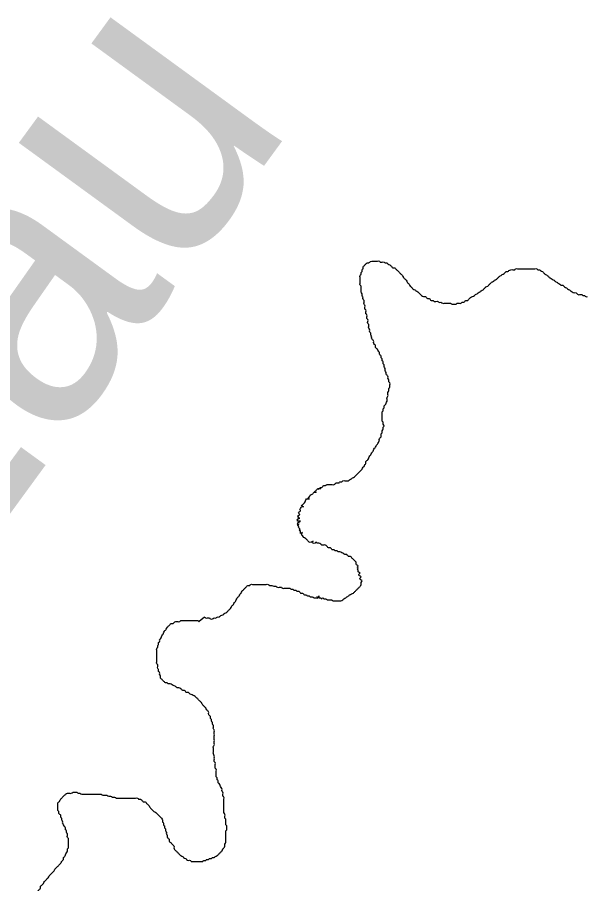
# Model space of a CAD drawing. Extents: x 813775 to 1157140, y 1757555 to 1979907.
# Drawn here: x 1053272 to 1055019, y 1811959 to 1814616 of the extents above; entities that cross this region are included whole.
import ezdxf

# ---------------------------------------------------------------- set-up
doc = ezdxf.new("R2010")
doc.units = 0
doc.layers.add('Level 35', color=7, linetype='Continuous')

msp = doc.modelspace()

# ---------------------------------------------------------------- linework, layer by layer
at = {"layer": 'Level 35'}
msp.add_lwpolyline([(1053845.5, 1812776.5), (1053828.8, 1812762.5)], dxfattribs=at)
for points in [[(1054333.9, 1813747.6), (1054330.9, 1813750.6), (1054330.9, 1813756.5), (1054328, 1813762.4), (1054328, 1813768.2), (1054325, 1813774.1), (1054325, 1813780), (1054325, 1813785.9), (1054325, 1813791.8), (1054322.1, 1813794.7), (1054322.1, 1813800.6), (1054322.1, 1813806.5), (1054322.1, 1813812.4), (1054322.1, 1813818.3), (1054322.1, 1813824.2), (1054325, 1813827.1), (1054325, 1813833), (1054328, 1813835.9), (1054328, 1813841.8), (1054330.9, 1813844.8), (1054330.9, 1813850.6), (1054333.9, 1813853.6), (1054336.8, 1813856.5), (1054339.7, 1813859.5), (1054342.7, 1813862.4), (1054348.6, 1813862.4), (1054351.5, 1813865.4), (1054357.4, 1813868.3), (1054363.3, 1813868.3), (1054369.2, 1813868.3), (1054375, 1813868.3), (1054380.9, 1813868.3), (1054383.9, 1813865.4), (1054389.8, 1813865.4), (1054395.6, 1813865.4), (1054398.6, 1813862.4), (1054404.5, 1813862.4), (1054407.4, 1813859.5), (1054413.3, 1813856.5), (1054416.2, 1813853.6), (1054419.2, 1813850.6), (1054422.1, 1813847.7), (1054428, 1813847.7), (1054430.9, 1813844.8), (1054433.9, 1813841.8), (1054436.8, 1813838.9), (1054439.8, 1813835.9), (1054442.7, 1813833), (1054445.7, 1813830), (1054448.6, 1813827.1), (1054451.5, 1813824.2), (1054454.5, 1813818.3), (1054457.4, 1813815.3), (1054460.4, 1813812.4), (1054463.3, 1813809.4), (1054466.2, 1813803.6), (1054469.2, 1813800.6), (1054472.1, 1813797.7), (1054475.1, 1813791.8), (1054478, 1813788.8), (1054481, 1813785.9), (1054483.9, 1813783), (1054489.8, 1813780), (1054492.7, 1813777.1), (1054498.6, 1813774.1), (1054501.5, 1813771.2), (1054504.5, 1813768.2), (1054507.4, 1813765.3), (1054510.4, 1813762.4), (1054516.3, 1813759.4), (1054522.1, 1813759.4), (1054525.1, 1813756.5), (1054528, 1813753.5), (1054533.9, 1813753.5), (1054536.8, 1813750.6), (1054539.8, 1813747.6), (1054545.7, 1813747.6), (1054548.6, 1813744.7), (1054554.5, 1813744.7), (1054560.4, 1813744.7), (1054563.3, 1813741.8), (1054569.2, 1813741.8), (1054575.1, 1813738.8), (1054581, 1813738.8), (1054586.9, 1813738.8), (1054592.7, 1813738.8), (1054598.6, 1813738.8), (1054604.5, 1813735.9), (1054610.4, 1813735.9), (1054616.3, 1813735.9), (1054619.2, 1813738.8)], [(1054619.2, 1813738.8), (1054625.1, 1813738.8), (1054631, 1813738.8), (1054633.9, 1813741.8), (1054639.8, 1813741.8), (1054642.8, 1813744.7), (1054645.7, 1813747.6), (1054651.6, 1813747.6), (1054654.5, 1813750.6), (1054657.5, 1813753.5), (1054660.4, 1813756.5), (1054666.3, 1813759.4), (1054672.2, 1813762.4), (1054675.1, 1813765.3), (1054681, 1813768.2), (1054683.9, 1813771.2), (1054689.8, 1813774.1), (1054692.8, 1813777.1), (1054698.6, 1813780), (1054701.6, 1813783), (1054704.5, 1813785.9), (1054707.5, 1813788.8), (1054713.4, 1813791.8), (1054716.3, 1813794.7), (1054719.2, 1813797.7), (1054722.2, 1813800.6), (1054725.1, 1813803.6), (1054731, 1813806.5), (1054733.9, 1813809.4), (1054739.8, 1813812.4), (1054742.8, 1813815.3), (1054745.7, 1813818.3), (1054748.7, 1813821.2), (1054754.5, 1813824.2), (1054757.5, 1813827.1), (1054763.4, 1813830), (1054766.3, 1813833), (1054769.3, 1813835.9), (1054775.1, 1813835.9), (1054778.1, 1813838.9), (1054784, 1813841.8), (1054789.8, 1813841.8), (1054795.7, 1813841.8), (1054798.7, 1813844.8), (1054804.6, 1813844.8), (1054810.4, 1813844.8), (1054816.3, 1813844.8), (1054822.2, 1813844.8), (1054828.1, 1813844.8), (1054834, 1813844.8), (1054839.9, 1813844.8), (1054845.7, 1813844.8), (1054851.6, 1813844.8), (1054857.5, 1813844.8), (1054863.4, 1813844.8), (1054866.3, 1813841.8), (1054872.2, 1813841.8), (1054875.2, 1813838.9), (1054881, 1813835.9), (1054884, 1813833), (1054886.9, 1813830), (1054889.9, 1813827.1), (1054895.7, 1813824.2), (1054898.7, 1813821.2), (1054901.6, 1813818.3), (1054907.5, 1813815.3), (1054910.5, 1813812.4), (1054916.3, 1813809.4), (1054919.3, 1813806.5), (1054925.2, 1813803.6), (1054928.1, 1813800.6), (1054934, 1813797.7), (1054936.9, 1813794.7), (1054942.8, 1813794.7), (1054945.8, 1813791.8), (1054948.7, 1813788.8), (1054954.6, 1813785.9), (1054957.5, 1813783), (1054963.4, 1813780), (1054966.4, 1813777.1), (1054972.2, 1813774.1), (1054978.1, 1813771.2), (1054984, 1813771.2), (1054986.9, 1813768.2), (1054989.9, 1813765.3), (1054995.8, 1813765.3), (1055001.7, 1813765.3), (1055004.6, 1813762.4), (1055010.5, 1813762.4), (1055013.4, 1813759.4), (1055019.3, 1813759.4)], [(1054372.1, 1813303.3), (1054375, 1813306.2), (1054378, 1813312.1), (1054380.9, 1813318), (1054380.9, 1813323.9), (1054383.9, 1813326.8), (1054386.8, 1813332.7), (1054386.8, 1813338.6), (1054389.8, 1813341.5), (1054389.8, 1813347.4), (1054392.7, 1813353.3), (1054392.7, 1813359.2), (1054395.6, 1813362.1), (1054392.7, 1813368), (1054392.7, 1813373.9), (1054389.8, 1813376.8), (1054389.8, 1813382.7), (1054389.8, 1813388.6), (1054389.8, 1813394.5), (1054389.8, 1813400.4), (1054389.8, 1813406.3), (1054392.7, 1813409.2), (1054392.7, 1813415.1), (1054395.6, 1813418), (1054395.6, 1813423.9), (1054398.6, 1813426.9), (1054401.5, 1813432.8), (1054404.5, 1813438.6), (1054404.5, 1813444.5), (1054404.5, 1813450.4), (1054407.4, 1813453.4), (1054407.4, 1813459.2), (1054407.4, 1813465.1), (1054410.4, 1813471), (1054410.4, 1813476.9), (1054413.3, 1813482.8), (1054413.3, 1813488.7), (1054413.3, 1813494.6), (1054410.4, 1813497.5), (1054410.4, 1813503.4), (1054407.4, 1813509.3), (1054407.4, 1813515.2), (1054404.5, 1813518.1), (1054401.5, 1813521), (1054401.5, 1813526.9), (1054398.6, 1813532.8), (1054398.6, 1813538.7), (1054395.6, 1813544.6), (1054395.6, 1813550.5), (1054392.7, 1813553.4), (1054392.7, 1813559.3), (1054389.8, 1813562.2), (1054389.8, 1813568.1), (1054386.8, 1813571.1), (1054386.8, 1813577), (1054383.9, 1813579.9), (1054380.9, 1813582.8), (1054380.9, 1813588.7), (1054378, 1813591.7), (1054375, 1813597.6), (1054372.1, 1813600.5), (1054369.2, 1813603.4), (1054369.2, 1813609.3), (1054366.2, 1813612.3), (1054363.3, 1813618.2), (1054363.3, 1813624), (1054360.3, 1813627), (1054357.4, 1813629.9), (1054357.4, 1813635.8), (1054354.5, 1813641.7), (1054354.5, 1813647.6), (1054351.5, 1813650.5), (1054351.5, 1813656.4), (1054348.6, 1813662.3), (1054348.6, 1813668.2), (1054348.6, 1813674.1), (1054345.6, 1813677), (1054345.6, 1813682.9), (1054345.6, 1813688.8), (1054342.7, 1813691.7), (1054342.7, 1813697.6), (1054342.7, 1813703.5), (1054339.7, 1813706.4), (1054339.7, 1813712.3), (1054339.7, 1813718.2), (1054336.8, 1813721.2), (1054336.8, 1813727), (1054336.8, 1813732.9), (1054333.9, 1813735.9), (1054333.9, 1813741.8), (1054333.9, 1813747.6)], [(1054133.8, 1813056.1), (1054130.9, 1813059), (1054133.8, 1813061.9), (1054130.9, 1813059), (1054130.9, 1813064.9), (1054133.8, 1813067.8), (1054139.7, 1813070.8), (1054130.9, 1813070.8), (1054130.9, 1813076.7), (1054136.8, 1813079.6), (1054130.9, 1813079.6), (1054133.8, 1813082.5), (1054130.9, 1813085.5), (1054133.8, 1813088.4), (1054136.8, 1813091.4), (1054133.8, 1813094.3), (1054136.8, 1813100.2), (1054139.7, 1813103.1), (1054136.8, 1813106.1), (1054139.7, 1813109), (1054142.6, 1813114.9), (1054148.5, 1813114.9), (1054142.6, 1813117.9), (1054145.6, 1813120.8), (1054148.5, 1813123.7), (1054151.5, 1813126.7), (1054154.4, 1813132.6), (1054157.4, 1813138.5), (1054166.2, 1813138.5), (1054163.2, 1813141.4), (1054166.2, 1813144.3), (1054169.1, 1813150.2), (1054175, 1813153.2), (1054177.9, 1813156.1), (1054180.9, 1813159.1), (1054186.8, 1813159.1), (1054180.9, 1813159.1), (1054183.8, 1813162), (1054186.8, 1813164.9), (1054189.7, 1813167.9), (1054195.6, 1813170.8), (1054192.7, 1813167.9), (1054195.6, 1813170.8), (1054201.5, 1813170.8), (1054198.5, 1813173.8), (1054204.4, 1813173.8), (1054207.4, 1813176.7), (1054210.3, 1813179.7), (1054216.2, 1813179.7), (1054219.1, 1813182.6), (1054225, 1813182.6), (1054230.9, 1813182.6), (1054236.8, 1813182.6), (1054242.7, 1813182.6), (1054245.6, 1813185.5), (1054251.5, 1813188.5), (1054257.4, 1813188.5), (1054260.3, 1813191.4), (1054266.2, 1813191.4), (1054269.1, 1813194.4), (1054275, 1813194.4), (1054280.9, 1813194.4), (1054286.8, 1813194.4), (1054289.7, 1813197.3), (1054295.6, 1813200.3), (1054298.6, 1813203.2), (1054304.4, 1813206.1), (1054307.4, 1813209.1), (1054310.3, 1813212), (1054313.3, 1813215), (1054316.2, 1813217.9), (1054319.2, 1813220.9), (1054322.1, 1813223.8), (1054325, 1813226.7), (1054328, 1813229.7), (1054330.9, 1813235.6), (1054333.9, 1813238.5), (1054336.8, 1813244.4), (1054339.7, 1813247.3), (1054339.7, 1813253.2), (1054342.7, 1813256.2), (1054345.6, 1813259.1), (1054348.6, 1813265), (1054351.5, 1813270.9), (1054354.5, 1813273.8), (1054357.4, 1813279.7), (1054360.3, 1813282.7), (1054363.3, 1813288.5), (1054366.2, 1813294.4), (1054369.2, 1813297.4), (1054372.1, 1813303.3)], [(1054233.8, 1812829.5), (1054239.7, 1812826.5), (1054245.6, 1812826.5), (1054251.5, 1812826.5), (1054257.4, 1812826.5), (1054263.3, 1812826.5), (1054269.1, 1812829.5), (1054272.1, 1812832.4), (1054278, 1812835.3), (1054280.9, 1812838.3), (1054286.8, 1812841.2), (1054289.7, 1812844.2), (1054295.6, 1812847.1), (1054301.5, 1812850.1), (1054304.4, 1812853), (1054307.4, 1812855.9), (1054310.3, 1812858.9), (1054313.3, 1812861.8), (1054316.2, 1812864.8), (1054319.2, 1812867.7), (1054322.1, 1812870.7), (1054325, 1812876.5), (1054325, 1812882.4), (1054328, 1812888.3), (1054322.1, 1812891.3), (1054322.1, 1812897.1), (1054325, 1812900.1), (1054319.2, 1812903), (1054319.2, 1812908.9), (1054322.1, 1812911.9), (1054316.2, 1812914.8), (1054316.2, 1812920.7), (1054313.3, 1812923.6), (1054316.2, 1812926.6), (1054313.3, 1812929.5), (1054316.2, 1812932.5), (1054313.3, 1812935.4), (1054310.3, 1812938.3), (1054310.3, 1812944.2), (1054307.4, 1812947.2), (1054304.4, 1812950.1), (1054301.5, 1812953.1), (1054298.6, 1812956), (1054295.6, 1812958.9), (1054292.7, 1812961.9), (1054286.8, 1812961.9), (1054283.9, 1812964.8), (1054280.9, 1812967.8), (1054275, 1812967.8), (1054272.1, 1812970.7), (1054266.2, 1812973.7), (1054260.3, 1812976.6), (1054254.4, 1812976.6), (1054251.5, 1812979.5), (1054245.6, 1812979.5), (1054242.7, 1812982.5), (1054236.8, 1812982.5), (1054233.8, 1812985.4), (1054230.9, 1812988.4), (1054225, 1812988.4), (1054222.1, 1812991.3), (1054219.1, 1812994.3), (1054216.2, 1812997.2), (1054210.3, 1812997.2), (1054204.4, 1812997.2), (1054201.5, 1813000.1), (1054195.6, 1813003.1), (1054189.7, 1813003.1), (1054186.8, 1813006), (1054183.8, 1813003.1), (1054177.9, 1813003.1), (1054175, 1813006), (1054177.9, 1813009), (1054172.1, 1813006), (1054166.2, 1813006), (1054163.2, 1813009), (1054160.3, 1813011.9), (1054157.4, 1813014.9), (1054154.4, 1813017.8), (1054148.5, 1813020.7), (1054145.6, 1813026.6), (1054142.6, 1813029.6), (1054145.6, 1813035.5), (1054139.7, 1813032.5), (1054139.7, 1813038.4), (1054136.8, 1813041.3), (1054139.7, 1813044.3), (1054136.8, 1813041.3), (1054136.8, 1813047.2), (1054133.8, 1813050.2), (1054133.8, 1813056.1)], [(1053845.5, 1812776.5), (1053848.5, 1812773.5), (1053854.4, 1812773.5), (1053860.2, 1812773.5), (1053863.2, 1812770.6), (1053869.1, 1812770.6), (1053874.9, 1812773.5), (1053880.8, 1812773.5), (1053883.8, 1812776.5), (1053889.7, 1812776.5), (1053892.6, 1812779.4), (1053898.5, 1812782.4), (1053904.4, 1812785.3), (1053907.3, 1812788.3), (1053913.2, 1812791.2), (1053916.1, 1812794.1), (1053919.1, 1812797.1), (1053922, 1812800), (1053925, 1812803), (1053927.9, 1812808.9), (1053930.8, 1812811.8), (1053933.8, 1812814.7), (1053936.7, 1812820.6), (1053939.7, 1812823.6), (1053942.6, 1812829.5), (1053945.5, 1812835.3), (1053948.5, 1812838.3), (1053951.4, 1812841.2), (1053954.4, 1812847.1), (1053957.3, 1812850.1), (1053960.3, 1812855.9), (1053963.2, 1812858.9), (1053966.1, 1812861.8), (1053969.1, 1812864.8), (1053972, 1812867.7), (1053975, 1812870.7), (1053977.9, 1812873.6), (1053983.8, 1812873.6), (1053986.7, 1812876.5), (1053992.6, 1812876.5), (1053998.5, 1812876.5), (1054004.4, 1812876.5), (1054010.3, 1812876.5), (1054016.1, 1812876.5), (1054022, 1812876.5), (1054027.9, 1812876.5), (1054033.8, 1812876.5), (1054039.7, 1812876.5), (1054045.6, 1812873.6), (1054051.5, 1812873.6), (1054057.3, 1812870.7), (1054063.2, 1812870.7), (1054069.1, 1812867.7), (1054075, 1812867.7), (1054080.9, 1812867.7), (1054083.8, 1812864.8), (1054089.7, 1812864.8), (1054095.6, 1812864.8), (1054101.5, 1812864.8), (1054107.3, 1812864.8), (1054110.3, 1812861.8), (1054116.2, 1812861.8), (1054119.1, 1812858.9), (1054125, 1812858.9), (1054127.9, 1812855.9), (1054133.8, 1812855.9), (1054136.8, 1812853), (1054139.7, 1812850.1), (1054145.6, 1812850.1), (1054148.5, 1812847.1), (1054151.5, 1812844.2), (1054157.4, 1812844.2), (1054160.3, 1812841.2), (1054166.2, 1812841.2), (1054169.1, 1812838.3), (1054175, 1812838.3), (1054180.9, 1812835.3), (1054186.8, 1812835.3), (1054192.7, 1812835.3), (1054189.7, 1812838.3), (1054192.7, 1812835.3), (1054195.6, 1812841.2), (1054195.6, 1812835.3), (1054201.5, 1812835.3), (1054204.4, 1812832.4), (1054207.4, 1812835.3), (1054210.3, 1812832.4), (1054216.2, 1812832.4), (1054222.1, 1812829.5), (1054228, 1812829.5), (1054233.8, 1812829.5)], [(1053825.2, 1812524.3), (1053822.3, 1812527.2), (1053819.3, 1812530.1), (1053816.4, 1812533.1), (1053810.5, 1812536), (1053804.6, 1812539), (1053798.7, 1812541.9), (1053795.8, 1812544.9), (1053789.9, 1812544.9), (1053787, 1812547.8), (1053784, 1812550.8), (1053778.2, 1812550.8), (1053775.2, 1812553.7), (1053772.3, 1812556.6), (1053766.4, 1812559.6), (1053760.5, 1812559.6), (1053757.6, 1812562.5), (1053751.7, 1812565.5), (1053745.8, 1812568.4), (1053739.9, 1812571.4), (1053734, 1812571.4), (1053731.1, 1812574.3), (1053725.2, 1812574.3), (1053722.3, 1812577.2), (1053719.3, 1812580.2), (1053716.4, 1812583.1), (1053713.4, 1812586.1), (1053710.5, 1812589), (1053710.5, 1812594.9), (1053707.6, 1812600.8), (1053707.6, 1812606.7), (1053704.6, 1812609.6), (1053704.6, 1812615.5), (1053701.7, 1812618.4), (1053701.7, 1812624.3), (1053701.7, 1812630.2), (1053698.7, 1812633.2), (1053698.7, 1812639), (1053698.7, 1812644.9), (1053698.7, 1812650.8), (1053698.7, 1812656.7), (1053698.7, 1812662.6), (1053698.7, 1812668.5), (1053698.7, 1812674.4), (1053698.7, 1812680.2), (1053701.7, 1812683.2), (1053701.7, 1812689.1), (1053704.6, 1812692), (1053704.6, 1812697.9), (1053707.6, 1812700.8), (1053707.6, 1812706.7), (1053710.5, 1812709.7), (1053713.4, 1812715.6), (1053716.4, 1812721.4), (1053719.3, 1812727.3), (1053722.3, 1812733.2), (1053725.2, 1812736.2), (1053728.1, 1812739.1), (1053731.1, 1812745), (1053734, 1812747.9), (1053737, 1812750.9), (1053739.9, 1812753.8), (1053742.9, 1812756.8), (1053748.7, 1812756.8), (1053751.7, 1812759.7), (1053757.6, 1812762.6), (1053763.4, 1812762.6), (1053769.3, 1812762.6), (1053772.3, 1812765.6), (1053778.2, 1812765.6), (1053784, 1812765.6), (1053789.9, 1812765.6), (1053795.8, 1812765.6), (1053801.7, 1812765.6), (1053807.6, 1812765.6), (1053813.5, 1812765.6), (1053819.3, 1812765.6), (1053825.2, 1812765.6), (1053828.2, 1812762.6), (1053828.8, 1812762.5)], [(1053904.7, 1812068.1), (1053907.6, 1812074), (1053907.6, 1812079.9), (1053910.5, 1812085.8), (1053910.5, 1812091.7), (1053910.5, 1812097.5), (1053910.5, 1812103.4), (1053910.5, 1812109.3), (1053910.5, 1812115.2), (1053910.5, 1812121.1), (1053913.5, 1812124), (1053913.5, 1812129.9), (1053913.5, 1812135.8), (1053910.5, 1812138.7), (1053910.5, 1812144.6), (1053910.5, 1812150.5), (1053910.5, 1812156.4), (1053907.6, 1812159.3), (1053907.6, 1812165.2), (1053907.6, 1812171.1), (1053904.7, 1812177), (1053904.7, 1812182.9), (1053904.7, 1812188.8), (1053904.7, 1812194.7), (1053904.7, 1812200.5), (1053904.7, 1812206.4), (1053904.7, 1812212.3), (1053904.7, 1812218.2), (1053904.7, 1812224.1), (1053901.7, 1812227), (1053901.7, 1812232.9), (1053901.7, 1812238.8), (1053898.8, 1812241.7), (1053898.8, 1812247.6), (1053895.8, 1812253.5), (1053892.9, 1812259.4), (1053889.9, 1812265.3), (1053887, 1812268.2), (1053887, 1812274.1), (1053884.1, 1812277.1), (1053884.1, 1812282.9), (1053881.1, 1812285.9), (1053881.1, 1812291.8), (1053881.1, 1812297.7), (1053881.1, 1812303.5), (1053881.1, 1812309.4), (1053878.2, 1812312.4), (1053878.2, 1812318.3), (1053878.2, 1812324.1), (1053878.2, 1812330), (1053875.2, 1812333), (1053875.2, 1812338.9), (1053875.2, 1812344.7), (1053875.2, 1812350.6), (1053872.3, 1812356.5), (1053872.3, 1812362.4), (1053872.3, 1812368.3), (1053872.3, 1812374.2), (1053872.3, 1812380.1), (1053875.2, 1812383), (1053875.2, 1812388.9), (1053875.2, 1812394.8), (1053875.2, 1812400.7), (1053875.2, 1812406.5), (1053875.2, 1812412.4), (1053875.2, 1812418.3), (1053875.2, 1812424.2), (1053875.2, 1812430.1), (1053872.3, 1812433), (1053872.3, 1812438.9), (1053872.3, 1812444.8), (1053869.4, 1812447.7), (1053869.4, 1812453.6), (1053866.4, 1812456.6), (1053866.4, 1812462.5), (1053863.5, 1812465.4), (1053863.5, 1812471.3), (1053860.5, 1812474.2), (1053857.6, 1812480.1), (1053857.6, 1812486), (1053854.6, 1812488.9), (1053851.7, 1812491.9), (1053848.8, 1812497.8), (1053845.8, 1812500.7), (1053842.9, 1812503.7), (1053839.9, 1812506.6), (1053837, 1812512.5), (1053834.1, 1812515.4), (1053831.1, 1812518.4), (1053828.2, 1812521.3), (1053825.2, 1812524.3)], [(1053357.5, 1811968.1), (1053360.4, 1811971), (1053363.4, 1811973.9), (1053366.3, 1811976.9), (1053369.2, 1811982.8), (1053372.2, 1811985.7), (1053375.1, 1811988.7), (1053378.1, 1811991.6), (1053381, 1811994.5), (1053384, 1811997.5), (1053386.9, 1812003.4), (1053389.8, 1812006.3), (1053392.8, 1812009.3), (1053395.7, 1812012.2), (1053398.7, 1812015.1), (1053401.6, 1812018.1), (1053404.5, 1812021), (1053407.5, 1812026.9), (1053410.4, 1812029.9), (1053413.4, 1812032.8), (1053413.4, 1812038.7), (1053416.3, 1812041.6), (1053419.3, 1812047.5), (1053422.2, 1812053.4), (1053425.1, 1812059.3), (1053425.1, 1812065.2), (1053428.1, 1812068.1), (1053428.1, 1812074), (1053428.1, 1812079.9), (1053428.1, 1812085.8), (1053428.1, 1812091.7), (1053428.1, 1812097.5), (1053425.1, 1812100.5), (1053425.1, 1812106.4), (1053425.1, 1812112.3), (1053422.2, 1812115.2), (1053422.2, 1812121.1), (1053419.3, 1812124), (1053419.3, 1812129.9), (1053416.3, 1812132.9), (1053413.4, 1812138.7), (1053410.4, 1812144.6), (1053410.4, 1812150.5), (1053407.5, 1812153.5), (1053407.5, 1812159.3), (1053404.5, 1812162.3), (1053404.5, 1812168.2), (1053401.6, 1812171.1), (1053398.7, 1812174.1), (1053398.7, 1812179.9), (1053395.7, 1812182.9), (1053395.7, 1812188.8), (1053395.7, 1812194.7), (1053395.7, 1812200.5), (1053395.7, 1812206.4), (1053398.7, 1812209.4), (1053401.6, 1812212.3), (1053404.5, 1812218.2), (1053407.5, 1812221.1), (1053410.4, 1812224.1), (1053413.4, 1812227), (1053416.3, 1812230), (1053419.3, 1812232.9), (1053425.1, 1812235.9), (1053431, 1812235.9), (1053436.9, 1812235.9), (1053442.8, 1812238.8), (1053448.7, 1812238.8), (1053454.6, 1812238.8), (1053457.5, 1812235.9), (1053463.4, 1812235.9), (1053469.3, 1812232.9), (1053475.2, 1812232.9), (1053481, 1812232.9), (1053486.9, 1812232.9), (1053492.8, 1812232.9), (1053498.7, 1812232.9), (1053504.6, 1812232.9), (1053510.5, 1812232.9), (1053516.3, 1812232.9), (1053522.2, 1812232.9), (1053528.1, 1812232.9), (1053534, 1812230), (1053539.9, 1812230), (1053545.8, 1812230), (1053551.6, 1812227), (1053557.5, 1812227), (1053563.4, 1812224.1), (1053569.3, 1812224.1), (1053575.2, 1812221.1), (1053581.1, 1812221.1)], [(1053581.1, 1812221.1), (1053586.9, 1812221.1), (1053592.8, 1812221.1), (1053598.7, 1812221.1), (1053604.6, 1812221.1), (1053610.5, 1812221.1), (1053616.4, 1812221.1), (1053622.2, 1812221.1), (1053628.1, 1812221.1), (1053634, 1812221.1), (1053639.9, 1812221.1), (1053642.8, 1812218.2), (1053648.7, 1812218.2), (1053651.7, 1812215.3), (1053654.6, 1812212.3), (1053657.5, 1812209.4), (1053663.4, 1812209.4), (1053666.4, 1812206.4), (1053669.3, 1812203.5), (1053672.3, 1812200.5), (1053675.2, 1812197.6), (1053678.1, 1812191.7), (1053681.1, 1812188.8), (1053684, 1812185.8), (1053687, 1812182.9), (1053689.9, 1812179.9), (1053695.8, 1812177), (1053698.7, 1812174.1), (1053701.7, 1812171.1), (1053704.6, 1812168.2), (1053707.6, 1812165.2), (1053710.5, 1812162.3), (1053713.4, 1812159.3), (1053716.4, 1812153.5), (1053716.4, 1812147.6), (1053719.3, 1812144.6), (1053719.3, 1812138.7), (1053722.3, 1812135.8), (1053722.3, 1812129.9), (1053725.2, 1812127), (1053725.2, 1812121.1), (1053728.1, 1812118.1), (1053728.1, 1812112.3), (1053731.1, 1812106.4), (1053731.1, 1812100.5), (1053734, 1812097.5), (1053737, 1812094.6), (1053737, 1812088.7), (1053739.9, 1812085.8), (1053742.9, 1812082.8), (1053745.8, 1812079.9), (1053748.7, 1812076.9), (1053751.7, 1812071.1), (1053751.7, 1812065.2), (1053754.6, 1812062.2), (1053757.6, 1812059.3), (1053760.5, 1812056.3), (1053763.4, 1812053.4), (1053766.4, 1812050.5), (1053769.3, 1812047.5), (1053772.3, 1812044.6), (1053778.2, 1812041.6), (1053781.1, 1812038.7), (1053787, 1812035.7), (1053789.9, 1812032.8), (1053795.8, 1812029.9), (1053801.7, 1812029.9), (1053804.6, 1812026.9), (1053810.5, 1812026.9), (1053816.4, 1812026.9), (1053822.3, 1812026.9), (1053828.2, 1812026.9), (1053834.1, 1812026.9), (1053839.9, 1812026.9), (1053842.9, 1812029.9), (1053848.8, 1812029.9), (1053851.7, 1812032.8), (1053857.6, 1812032.8), (1053860.5, 1812035.7), (1053866.4, 1812035.7), (1053869.4, 1812038.7), (1053875.2, 1812038.7), (1053878.2, 1812041.6), (1053884.1, 1812044.6), (1053887, 1812047.5), (1053889.9, 1812050.5), (1053892.9, 1812053.4), (1053895.8, 1812056.3), (1053898.8, 1812059.3), (1053901.7, 1812065.2), (1053904.7, 1812068.1)], [(1053581.1, 1811791.5), (1053578.1, 1811794.4), (1053575.2, 1811797.4), (1053572.2, 1811800.3), (1053569.3, 1811803.2), (1053566.3, 1811809.1), (1053563.4, 1811812.1), (1053557.5, 1811812.1), (1053554.6, 1811815), (1053548.7, 1811815), (1053545.8, 1811818), (1053539.9, 1811820.9), (1053534, 1811823.8), (1053531, 1811826.8), (1053528.1, 1811829.7), (1053522.2, 1811829.7), (1053519.3, 1811832.7), (1053516.3, 1811835.6), (1053510.5, 1811835.6), (1053507.5, 1811838.6), (1053501.6, 1811838.6), (1053495.7, 1811838.6), (1053489.9, 1811838.6), (1053486.9, 1811835.6), (1053481, 1811835.6), (1053478.1, 1811832.7), (1053472.2, 1811832.7), (1053466.3, 1811829.7), (1053460.4, 1811829.7), (1053457.5, 1811826.8), (1053451.6, 1811826.8), (1053445.7, 1811823.8), (1053439.8, 1811823.8), (1053436.9, 1811820.9), (1053431, 1811820.9), (1053428.1, 1811818), (1053422.2, 1811815), (1053416.3, 1811815), (1053413.4, 1811812.1), (1053407.5, 1811812.1), (1053404.5, 1811809.1), (1053398.7, 1811809.1), (1053395.7, 1811806.2), (1053389.8, 1811806.2), (1053384, 1811809.1), (1053381, 1811812.1), (1053375.1, 1811815), (1053372.2, 1811818), (1053366.3, 1811820.9), (1053360.4, 1811820.9), (1053354.5, 1811820.9), (1053351.6, 1811823.8), (1053345.7, 1811823.8), (1053342.8, 1811826.8), (1053336.9, 1811829.7), (1053333.9, 1811832.7), (1053331, 1811835.6), (1053328.1, 1811838.6), (1053328.1, 1811844.4), (1053325.1, 1811847.4), (1053322.2, 1811853.3), (1053319.2, 1811856.2), (1053316.3, 1811859.2), (1053313.4, 1811862.1), (1053310.4, 1811865), (1053307.5, 1811868), (1053307.5, 1811873.9), (1053304.5, 1811876.8), (1053304.5, 1811882.7), (1053304.5, 1811888.6), (1053307.5, 1811891.5), (1053307.5, 1811897.4), (1053310.4, 1811900.4), (1053313.4, 1811903.3), (1053313.4, 1811909.2), (1053316.3, 1811912.1), (1053319.2, 1811915.1), (1053322.2, 1811918), (1053325.1, 1811921), (1053328.1, 1811926.9), (1053331, 1811929.8), (1053333.9, 1811932.7), (1053336.9, 1811938.6), (1053339.8, 1811941.6), (1053342.8, 1811944.5), (1053342.8, 1811950.4), (1053345.7, 1811953.3), (1053348.7, 1811956.3), (1053351.6, 1811959.2), (1053354.5, 1811965.1), (1053357.5, 1811968.1)]]:
    msp.add_spline(points, degree=3, dxfattribs=at)

# ---------------------------------------------------------------- texts
msp.add_text("L'Eau", height=844.8, rotation=53.8903, dxfattribs=at).set_placement((1052445.3, 1811991.2))

doc.saveas('drawing.dxf')
